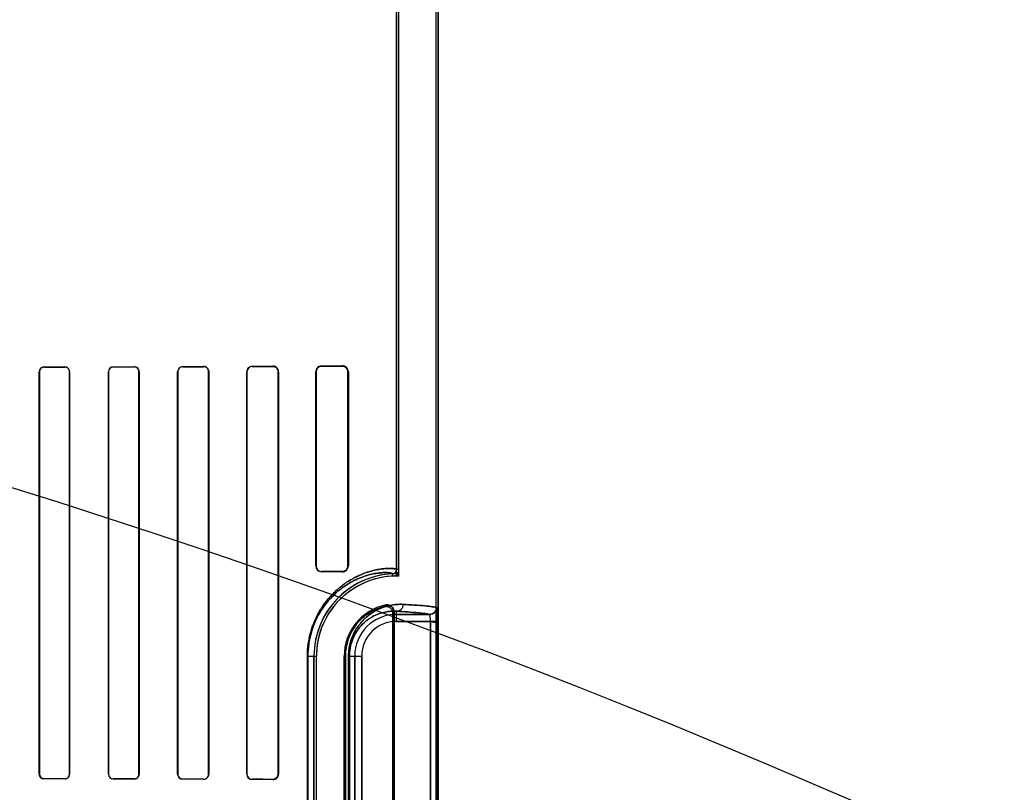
# Model space of a CAD drawing. Header units: millimetres. Extents: x 0 to 297, y 0 to 210.
# Tile 366 of 446: x 243.008 to 243.647, y 159.308 to 159.809. Entities that reach past the tile are written whole.
import ezdxf

# ---------------------------------------------------------------- set-up
doc = ezdxf.new("R2010")
doc.units = ezdxf.units.MM
doc.header["$LTSCALE"] = 16.335
doc.layers.get('0').update_dxf_attribs({"linetype": 'CONTINUOUS'})
for name, color, linetype in [('AXES_REF', 7, 'CONTINUOUS'), ('INTFCLR_1', 7, 'CONTINUOUS'), ('INTFCLR_72935', 7, 'CONTINUOUS')]:
    doc.layers.add(name, color=color, linetype=linetype)

msp = doc.modelspace()

# ---------------------------------------------------------------- linework, layer by layer
at = {"color": 7, "linetype": 'Continuous'}
for radius in [8.72625, 8.7255, 8.66962]:
    msp.add_circle((241.41503, 154.41059), radius, dxfattribs=at)
msp.add_arc((241.41503, 154.41059), 8.64, 278.277129, 261.722871, dxfattribs=at)
at = {"layer": 'AXES_REF', "color": 9, "linetype": 'Continuous'}
msp.add_circle((241.41503, 154.41059), 5.33572, dxfattribs=at)
msp.add_arc((241.41503, 154.41059), 7.96006, 94.411812, 85.588188, dxfattribs=at)
at = {"layer": 'INTFCLR_1', "color": 6, "linetype": 'Continuous'}
for p, q in [((243.25268, 159.96409), (243.25268, 159.45274)), ((243.25427, 159.45274), (243.25427, 159.96408)), ((243.2781, 159.96359), (243.2781, 157.56058)), ((243.27968, 159.96358), (243.27968, 157.56058)), ((243.02095, 159.58108), (243.02095, 159.32008)), ((243.02106, 159.58108), (243.02106, 159.32008)), ((243.04055, 159.32008), (243.04055, 159.58108)), ((243.04067, 159.32008), (243.04067, 159.58108)), ((243.06584, 159.58108), (243.06584, 159.32008)), ((243.06596, 159.58108), (243.06596, 159.32008)), ((243.08566, 159.32008), (243.08566, 159.58108)), ((243.08578, 159.32008), (243.08578, 159.58108)), ((243.11071, 159.58108), (243.11071, 159.32008)), ((243.11084, 159.58108), (243.11084, 159.32008)), ((243.1308, 159.32008), (243.1308, 159.58108)), ((243.13093, 159.32008), (243.13093, 159.58108)), ((243.15553, 159.58108), (243.15553, 159.32008)), ((243.15568, 159.58108), (243.15568, 159.32008)), ((243.17598, 159.32008), (243.17598, 159.58108)), ((243.17614, 159.32008), (243.17614, 159.58108)), ((243.20029, 159.58108), (243.20029, 159.45508)), ((243.20047, 159.58108), (243.20047, 159.45508)), ((243.22122, 159.45508), (243.22122, 159.58108)), ((243.22145, 159.45508), (243.22145, 159.58108)), ((243.25031, 159.15273), (243.25031, 159.42442)), ((243.2511, 159.42541), (243.2511, 159.15174)), ((243.19915, 159.39658), (243.19915, 159.18058)), ((243.20074, 159.18058), (243.20074, 159.39658)), ((243.21874, 159.18058), (243.21874, 159.39658)), ((243.21952, 159.39658), (243.21952, 159.18058))]:
    msp.add_line(p, q, dxfattribs=at)
at = {"layer": 'INTFCLR_1', "color": 9, "linetype": 'Continuous'}
for p, q in [((243.02095, 159.58108), (243.02106, 159.58108)), ((243.02404, 159.58406), (243.02404, 159.58417)), ((243.03754, 159.5842), (243.03754, 159.58409)), ((243.04055, 159.58108), (243.04067, 159.58108)), ((243.06584, 159.58108), (243.06596, 159.58108)), ((243.06904, 159.58416), (243.06904, 159.58428)), ((243.08254, 159.58431), (243.08254, 159.58419)), ((243.08566, 159.58108), (243.08578, 159.58108)), ((243.11071, 159.58108), (243.11084, 159.58108)), ((243.11404, 159.58428), (243.11404, 159.58441)), ((243.12754, 159.58446), (243.12754, 159.58433)), ((243.1308, 159.58108), (243.13093, 159.58108)), ((243.15553, 159.58108), (243.15568, 159.58108)), ((243.15904, 159.58444), (243.15904, 159.58459)), ((243.17254, 159.58466), (243.17254, 159.5845)), ((243.17598, 159.58108), (243.17614, 159.58108)), ((243.20029, 159.58108), (243.20047, 159.58108)), ((243.20404, 159.58466), (243.20404, 159.58485)), ((243.21754, 159.58495), (243.21754, 159.58474)), ((243.22122, 159.58108), (243.22145, 159.58108)), ((243.20047, 159.45508), (243.20029, 159.45508)), ((243.22145, 159.45508), (243.22122, 159.45508)), ((243.25427, 159.45274), (243.25268, 159.45274)), ((243.20404, 159.4513), (243.20404, 159.4515)), ((243.21754, 159.45142), (243.21754, 159.4512)), ((243.25011, 159.45005), (243.25019, 159.44846)), ((243.25268, 159.41915), (243.25268, 159.42567)), ((243.27418, 159.42365), (243.25268, 159.42365)), ((243.25268, 159.41915), (243.27916, 159.41915)), ((243.27467, 159.158), (243.27467, 159.41915)), ((243.27916, 159.41915), (243.27916, 159.158)), ((243.1949, 159.18058), (243.1949, 159.39658)), ((243.1949, 159.39658), (243.20074, 159.39658)), ((243.19523, 159.39658), (243.19523, 159.18058)), ((243.21874, 159.39658), (243.21952, 159.39658)), ((243.2216, 159.18058), (243.2216, 159.39658)), ((243.2216, 159.39658), (243.2301, 159.39658)), ((243.22212, 159.39658), (243.22212, 159.18058)), ((243.2256, 159.39658), (243.2256, 159.18058)), ((243.2301, 159.18058), (243.2301, 159.39658)), ((243.02106, 159.32008), (243.02095, 159.32008)), ((243.04067, 159.32008), (243.04055, 159.32008)), ((243.06596, 159.32008), (243.06584, 159.32008)), ((243.08578, 159.32008), (243.08566, 159.32008)), ((243.11084, 159.32008), (243.11071, 159.32008)), ((243.13093, 159.32008), (243.1308, 159.32008)), ((243.15568, 159.32008), (243.15553, 159.32008)), ((243.17614, 159.32008), (243.17598, 159.32008)), ((243.02404, 159.31698), (243.02404, 159.31709)), ((243.03754, 159.31706), (243.03754, 159.31695)), ((243.06904, 159.31688), (243.06904, 159.31699)), ((243.08254, 159.31696), (243.08254, 159.31684)), ((243.11404, 159.31674), (243.11404, 159.31687)), ((243.12754, 159.31682), (243.12754, 159.31669)), ((243.15904, 159.31656), (243.15904, 159.31671)), ((243.17254, 159.31665), (243.17254, 159.31649))]:
    msp.add_line(p, q, dxfattribs=at)
at = {"layer": 'INTFCLR_1', "color": 7, "linetype": 'Continuous'}
for points in [[(243.17363, 159.58433), (243.17352, 159.58436), (243.1734, 159.58439), (243.17329, 159.58442), (243.17317, 159.58444), (243.17304, 159.58446), (243.17292, 159.58448), (243.17279, 159.58449), (243.17267, 159.5845), (243.17254, 159.5845)], [(243.21864, 159.58457), (243.21853, 159.58461), (243.21842, 159.58463), (243.2183, 159.58466), (243.21818, 159.58468), (243.21806, 159.5847), (243.21794, 159.58472), (243.21781, 159.58473), (243.21767, 159.58473), (243.21754, 159.58474)], [(243.21754, 159.45142), (243.21767, 159.45142), (243.21781, 159.45142), (243.21794, 159.45143), (243.21806, 159.45145), (243.21818, 159.45147), (243.2183, 159.45149), (243.21842, 159.45152), (243.21853, 159.45155), (243.21864, 159.45158)], [(243.17254, 159.31665), (243.17266, 159.31665), (243.17278, 159.31666), (243.17291, 159.31667), (243.17303, 159.31669), (243.17316, 159.31671), (243.17328, 159.31673), (243.1734, 159.31676), (243.17352, 159.31679), (243.17364, 159.31683)]]:
    msp.add_lwpolyline(points, dxfattribs=at)
at = {"layer": 'INTFCLR_1', "color": 6, "linetype": 'Continuous'}
for centre, radius, start, end in [((243.02404, 159.58107), 0.00309, 90.13337, 179.98482), ((243.03754, 159.58107), 0.00312, 0.01468, 90.11546), ((243.03754, 159.58107), 0.00301, 0.01593, 90.10442), ((243.06904, 159.58107), 0.0032, 90.16149, 179.99003), ((243.06904, 159.58107), 0.00308, 90.15151, 179.9877), ((243.08254, 159.58108), 0.00324, 0.00722, 90.16042), ((243.08254, 159.58107), 0.00312, 0.01089, 90.14187), ((243.11405, 159.58108), 0.00334, 90.19307, 179.99927), ((243.11405, 159.58108), 0.00321, 90.17766, 179.99926), ((243.12755, 159.58108), 0.00339, 0.0015, 90.21698), ((243.12755, 159.58107), 0.00325, 0.01516, 90.18151), ((243.15905, 159.58108), 0.00352, 90.26492, 179.99808), ((243.15905, 159.58108), 0.00337, 90.22997, 179.99885), ((243.17255, 159.58108), 0.00358, 0.00266, 90.29952), ((243.20406, 159.58108), 0.00377, 90.39867, 179.99481), ((243.20406, 159.58108), 0.00358, 90.31628, 179.99746), ((243.21757, 159.58107), 0.00388, 0.01038, 90.49656), ((243.20406, 159.45508), 0.00377, 180.00521, 269.60134), ((243.20406, 159.45508), 0.00358, 180.00306, 269.68322), ((243.21757, 159.45508), 0.00388, 269.50349, 359.98963), ((243.24998, 159.45274), 0.0027, 272.75557, 360), ((243.24998, 159.45274), 0.00429, 272.75479, 0.00001), ((243.25268, 159.39658), 0.05353, 92.75212, 180), ((243.25268, 159.39658), 0.05195, 92.75212, 180), ((243.25268, 159.39658), 0.03395, 101.88892, 180), ((243.25268, 159.39658), 0.03316, 103.83524, 180), ((243.02404, 159.32008), 0.00309, 180.01562, 269.86605), ((243.02404, 159.32008), 0.00299, 180.01682, 269.87327), ((243.03754, 159.32008), 0.00312, 269.88372, 359.9858), ((243.03754, 159.32008), 0.00301, 269.89516, 359.98428), ((243.06904, 159.32008), 0.0032, 180.01042, 269.83765), ((243.06904, 159.32008), 0.00308, 180.01261, 269.84788), ((243.08254, 159.32008), 0.00324, 269.83911, 359.99275), ((243.08254, 159.32008), 0.00312, 269.85716, 359.9897), ((243.11405, 159.32008), 0.00334, 180.01442, 269.79113), ((243.11405, 159.32008), 0.00321, 180.00479, 269.81874), ((243.12755, 159.32008), 0.00339, 269.78077, 359.9964), ((243.12755, 159.32008), 0.00325, 269.8202, 359.98308), ((243.15905, 159.32008), 0.00352, 180.00202, 269.73498), ((243.15905, 159.32008), 0.00337, 180.00149, 269.76969), ((243.17255, 159.32008), 0.00358, 269.70032, 359.99748)]:
    msp.add_arc(centre, radius, start, end, dxfattribs=at)
at = {"layer": 'INTFCLR_1', "color": 7, "linetype": 'Continuous'}
for centre, radius, start, end in [((243.21756, 159.58108), 0.00366, 0.00365, 72.87516), ((243.21756, 159.45508), 0.00366, 287.14445, 359.99814), ((243.27417, 159.42815), 0.0045, 270.13322, 359.98228)]:
    msp.add_arc(centre, radius, start, end, dxfattribs=at)
at = {"layer": 'INTFCLR_1', "color": 9, "linetype": 'Continuous'}
for centre, radius, start, end in [((243.30911, 159.37073), 0.08667, 137.04018, 137.95595), ((243.25268, 159.39658), 0.02708, 90, 180), ((243.30883, 159.37856), 0.07435, 140.94115, 141.91434), ((243.25268, 159.39658), 0.02258, 90, 180)]:
    msp.add_arc(centre, radius, start, end, dxfattribs=at)
at = {"layer": 'INTFCLR_1', "color": 6, "linetype": 'Continuous'}
for centre, major_axis, start_param, end_param in [((242.78329, 159.58558), (0.4694, 0), -1.032246, -0.998394), ((242.78329, 159.58558), (0.4964, 0), -1.064439, -1.033062), ((242.78329, 159.58558), (0.4694, 0), -0.9163, -0.879521), ((242.78329, 159.58558), (0.4964, 0), -0.9574, -0.923735), ((242.78329, 159.58558), (0.4694, 0), -0.788898, -0.747504), ((242.78329, 159.58558), (0.4964, 0), -0.841558, -0.804464), ((242.78329, 159.58558), (0.4694, 0), -0.642675, -0.593022), ((242.78329, 159.58558), (0.4964, 0), -0.712156, -0.66947), ((242.78329, 159.58558), (0.4694, 0), -0.4593, -0.389436), ((242.78329, 159.58558), (0.4964, 0), -0.559335, -0.505765), ((242.78329, 159.45058), (0.4964, 0), 0.505765, 0.559335), ((242.78329, 159.45058), (0.4694, 0), 0.389436, 0.4593), ((242.78329, 159.31558), (0.4964, 0), 1.033062, 1.064439), ((242.78329, 159.31558), (0.4694, 0), 0.998394, 1.032246), ((242.78329, 159.31558), (0.4964, 0), 0.923735, 0.9574), ((242.78329, 159.31558), (0.4694, 0), 0.879521, 0.9163), ((242.78329, 159.31558), (0.4964, 0), 0.804464, 0.841558), ((242.78329, 159.31558), (0.4694, 0), 0.747504, 0.788898), ((242.78329, 159.31558), (0.4964, 0), 0.66947, 0.712156), ((242.78329, 159.31558), (0.4694, 0), 0.593022, 0.642675)]:
    msp.add_ellipse(centre, major_axis=major_axis, ratio=0.003491, start_param=start_param, end_param=end_param, dxfattribs=at)
for points, knots in [([(243.02404, 159.58406), (243.02343, 159.58406), (243.02187, 159.58359), (243.02106, 159.58198), (243.02106, 159.58108)], [0, 0, 0, 0, 0.401642, 1, 1, 1, 1]), ([(243.25031, 159.42442), (243.25031, 159.42491), (243.25014, 159.4259), (243.24943, 159.42722), (243.24834, 159.42824), (243.24675, 159.42894), (243.24546, 159.42895), (243.24475, 159.42877)], [0, 0, 0, 0, 0.18314, 0.365195, 0.546522, 0.727887, 1, 1, 1, 1]), ([(243.24569, 159.42979), (243.24616, 159.42989), (243.24715, 159.42994), (243.24856, 159.42954), (243.24978, 159.4287), (243.2508, 159.42734), (243.2511, 159.42612), (243.2511, 159.42541)], [0, 0, 0, 0, 0.182709, 0.365438, 0.547925, 0.729825, 1, 1, 1, 1])]:
    msp.add_open_spline(points, degree=3, knots=knots, dxfattribs=at)
at = {"layer": 'INTFCLR_1', "color": 7, "linetype": 'Continuous'}
for points, knots in [([(243.17598, 159.58108), (243.17598, 159.58167), (243.17567, 159.58282), (243.1744, 159.58415), (243.17319, 159.58449), (243.17254, 159.5845)], [0, 0, 0, 0, 0.33515, 0.63236, 1, 1, 1, 1]), ([(243.22122, 159.58108), (243.22122, 159.58158), (243.22099, 159.58264), (243.21984, 159.58422), (243.21838, 159.58473), (243.21754, 159.58474)], [0, 0, 0, 0, 0.264771, 0.552584, 1, 1, 1, 1]), ([(243.21754, 159.45142), (243.21811, 159.45142), (243.21917, 159.45166), (243.2207, 159.45285), (243.22122, 159.45423), (243.22122, 159.45508)], [0, 0, 0, 0, 0.300266, 0.552849, 1, 1, 1, 1]), ([(243.27862, 159.42821), (243.27862, 159.42735), (243.27818, 159.42583), (243.2765, 159.42413), (243.27498, 159.42368), (243.27413, 159.42368)], [0, 0, 0, 0, 0.3693, 0.633266, 1, 1, 1, 1]), ([(243.27862, 159.42821), (243.2787, 159.42831), (243.27888, 159.42753), (243.27896, 159.42659), (243.27909, 159.42452), (243.27913, 159.42253), (243.27916, 159.42087), (243.27916, 159.41973), (243.27916, 159.41915)], [0, 0, 0, 0, 0.04402, 0.133966, 0.456681, 0.625592, 0.809456, 1, 1, 1, 1]), ([(243.27916, 159.41915), (243.27916, 159.41999), (243.27915, 159.42159), (243.2791, 159.42383), (243.27904, 159.42601), (243.27886, 159.4274), (243.27867, 159.42815)], [0, 0, 0, 0, 0.276496, 0.531662, 0.745675, 1, 1, 1, 1]), ([(243.27467, 159.41915), (243.27467, 159.41944), (243.27466, 159.42025), (243.2746, 159.4217), (243.27453, 159.42255), (243.27432, 159.42379), (243.27413, 159.42368)], [0, 0, 0, 0, 0.188311, 0.537131, 0.857573, 1, 1, 1, 1]), ([(243.27467, 159.41915), (243.27467, 159.41967), (243.27468, 159.42069), (243.27447, 159.42199), (243.27473, 159.42358), (243.27418, 159.42365)], [0, 0, 0, 0, 0.339696, 0.638357, 1, 1, 1, 1]), ([(243.17254, 159.31665), (243.17299, 159.31666), (243.174, 159.31684), (243.17549, 159.31794), (243.17598, 159.31931), (243.17598, 159.32008)], [0, 0, 0, 0, 0.253554, 0.567263, 1, 1, 1, 1]), ([(243.17364, 159.31683), (243.17421, 159.31702), (243.17544, 159.31783), (243.17598, 159.31928), (243.17598, 159.32008)], [0, 0, 0, 0, 0.432621, 1, 1, 1, 1])]:
    msp.add_open_spline(points, degree=3, knots=knots, dxfattribs=at)
at = {"layer": 'INTFCLR_1', "color": 9, "linetype": 'Continuous'}
for points, knots in [([(243.25268, 159.45274), (243.25268, 159.45287), (243.25224, 159.45312), (243.25091, 159.45338), (243.24868, 159.45353), (243.24584, 159.45344), (243.24284, 159.45314), (243.23929, 159.45254), (243.236, 159.45172), (243.23311, 159.4508), (243.22982, 159.44959), (243.22538, 159.44756), (243.22087, 159.44488), (243.21763, 159.44253), (243.21566, 159.44095), (243.21359, 159.43917), (243.21096, 159.43665), (243.20786, 159.43316), (243.20536, 159.42983), (243.20341, 159.42683), (243.20142, 159.42339), (243.19961, 159.41962), (243.19804, 159.4155), (243.19698, 159.41209), (243.19609, 159.40844), (243.19518, 159.40327), (243.1949, 159.39927), (243.1949, 159.39658)], [0, 0, 0, 0, 0.004125, 0.013257, 0.048272, 0.075091, 0.1081, 0.147576, 0.194005, 0.220038, 0.247951, 0.309838, 0.381105, 0.421012, 0.442227, 0.464384, 0.51143, 0.562494, 0.618553, 0.648921, 0.6809, 0.749658, 0.787065, 0.826568, 0.867809, 0.910973, 1, 1, 1, 1]), ([(243.25011, 159.45005), (243.25011, 159.45017), (243.2497, 159.45042), (243.24843, 159.45069), (243.24632, 159.45084), (243.24362, 159.45077), (243.24077, 159.45051), (243.23741, 159.44995), (243.23429, 159.44917), (243.23154, 159.4483), (243.22842, 159.44715), (243.2242, 159.44523), (243.21992, 159.44267), (243.21684, 159.44044), (243.21497, 159.43894), (243.213, 159.43724), (243.2105, 159.43483), (243.20755, 159.43151), (243.20518, 159.42833), (243.20332, 159.42546), (243.20143, 159.42219), (243.19971, 159.41858), (243.19822, 159.41465), (243.19721, 159.41139), (243.19636, 159.40791), (243.1955, 159.40297), (243.19523, 159.39915), (243.19523, 159.39658)], [0, 0, 0, 0, 0.004219, 0.013352, 0.048285, 0.075025, 0.107894, 0.147154, 0.193426, 0.21941, 0.247218, 0.308965, 0.380104, 0.419983, 0.441193, 0.463344, 0.510368, 0.561464, 0.61756, 0.647987, 0.680015, 0.748912, 0.786412, 0.826012, 0.867382, 0.910679, 1, 1, 1, 1]), ([(243.25698, 159.43017), (243.25561, 159.43025), (243.25276, 159.43023), (243.24831, 159.42962), (243.24355, 159.42827), (243.23946, 159.4264), (243.23612, 159.42432), (243.23397, 159.42268), (243.23225, 159.42116), (243.23047, 159.4194), (243.22826, 159.41681), (243.22628, 159.41381), (243.22481, 159.411), (243.22377, 159.40858), (243.22287, 159.40589), (243.22216, 159.40297), (243.2217, 159.39984), (243.2216, 159.39768), (243.2216, 159.39658)], [0, 0, 0, 0, 0.075054, 0.156481, 0.24598, 0.346456, 0.402329, 0.462581, 0.494703, 0.528376, 0.600472, 0.681052, 0.725905, 0.774254, 0.826015, 0.881343, 0.9393, 1, 1, 1, 1]), ([(243.25698, 159.43017), (243.25697, 159.42961), (243.25676, 159.42844), (243.25581, 159.42692), (243.25435, 159.42591), (243.25322, 159.42568), (243.25268, 159.42567)], [0, 0, 0, 0, 0.245161, 0.507575, 0.765212, 1, 1, 1, 1]), ([(243.27867, 159.42815), (243.27776, 159.4284), (243.27531, 159.42877), (243.26809, 159.42954), (243.26177, 159.42991), (243.25698, 159.43017)], [0, 0, 0, 0, 0.129914, 0.340162, 1, 1, 1, 1]), ([(243.25268, 159.42567), (243.25151, 159.42575), (243.24906, 159.42575), (243.24523, 159.42525), (243.24112, 159.42411), (243.2376, 159.4225), (243.2347, 159.4207), (243.23284, 159.41929), (243.23136, 159.41797), (243.22981, 159.41644), (243.2279, 159.4142), (243.22618, 159.41158), (243.22491, 159.40914), (243.22401, 159.40703), (243.22323, 159.4047), (243.22261, 159.40215), (243.22221, 159.39942), (243.22212, 159.39754), (243.22212, 159.39658)], [0, 0, 0, 0, 0.074446, 0.155312, 0.244328, 0.344404, 0.400195, 0.460349, 0.492488, 0.526199, 0.598427, 0.679297, 0.724275, 0.772854, 0.824939, 0.880575, 0.938899, 1, 1, 1, 1]), ([(243.25268, 159.42567), (243.25743, 159.42541), (243.26369, 159.42504), (243.27085, 159.42427), (243.27328, 159.4239), (243.27418, 159.42365)], [0, 0, 0, 0, 0.659805, 0.870061, 1, 1, 1, 1])]:
    msp.add_open_spline(points, degree=3, knots=knots, dxfattribs=at)
at = {"layer": 'INTFCLR_72935', "color": 6, "linetype": 'Continuous'}
for p, q in [((243.25268, 159.45011), (243.25268, 159.96409)), ((243.25427, 159.4485), (243.25427, 159.96406)), ((243.2781, 159.96361), (243.2781, 157.56058)), ((243.27968, 157.56058), (243.27968, 159.96358)), ((243.02095, 159.32008), (243.02095, 159.58108)), ((243.02106, 159.32008), (243.02106, 159.58108)), ((243.04055, 159.58108), (243.04055, 159.32008)), ((243.04067, 159.58108), (243.04067, 159.32008)), ((243.06584, 159.32008), (243.06584, 159.58108)), ((243.06596, 159.32008), (243.06596, 159.58108)), ((243.08566, 159.58108), (243.08566, 159.32008)), ((243.08578, 159.58108), (243.08578, 159.32008)), ((243.11071, 159.32008), (243.11071, 159.58108)), ((243.11084, 159.32008), (243.11084, 159.58108)), ((243.1308, 159.58108), (243.1308, 159.32008)), ((243.13093, 159.58108), (243.13093, 159.32008)), ((243.15553, 159.32008), (243.15553, 159.58108)), ((243.15568, 159.32008), (243.15568, 159.58108)), ((243.17598, 159.58108), (243.17598, 159.32008)), ((243.17614, 159.58108), (243.17614, 159.32008)), ((243.20029, 159.45508), (243.20029, 159.58108)), ((243.20047, 159.45508), (243.20047, 159.58108)), ((243.22122, 159.58108), (243.22122, 159.45508)), ((243.22145, 159.58108), (243.22145, 159.45508)), ((243.25268, 159.45011), (243.25375, 159.44903)), ((243.25031, 159.42442), (243.25031, 159.15273)), ((243.2511, 159.15174), (243.2511, 159.42541)), ((243.19915, 159.18058), (243.19915, 159.39658)), ((243.20074, 159.18058), (243.20074, 159.39658)), ((243.21874, 159.39658), (243.21874, 159.18058)), ((243.21952, 159.18058), (243.21952, 159.39658))]:
    msp.add_line(p, q, dxfattribs=at)
at = {"layer": 'INTFCLR_72935', "color": 9, "linetype": 'Continuous'}
for p, q in [((243.02106, 159.58108), (243.02095, 159.58108)), ((243.02404, 159.58417), (243.02404, 159.58406)), ((243.03754, 159.58409), (243.03754, 159.5842)), ((243.04067, 159.58108), (243.04055, 159.58108)), ((243.06596, 159.58108), (243.06584, 159.58108)), ((243.06904, 159.58428), (243.06904, 159.58416)), ((243.08254, 159.58419), (243.08254, 159.58431)), ((243.08578, 159.58108), (243.08566, 159.58108)), ((243.11084, 159.58108), (243.11071, 159.58108)), ((243.11404, 159.58441), (243.11404, 159.58428)), ((243.12754, 159.58433), (243.12754, 159.58446)), ((243.13093, 159.58108), (243.1308, 159.58108)), ((243.15568, 159.58108), (243.15553, 159.58108)), ((243.15904, 159.58459), (243.15904, 159.58444)), ((243.17254, 159.5845), (243.17254, 159.58466)), ((243.17614, 159.58108), (243.17598, 159.58108)), ((243.20047, 159.58108), (243.20029, 159.58108)), ((243.20404, 159.58485), (243.20404, 159.58466)), ((243.21754, 159.58474), (243.21754, 159.58495)), ((243.22145, 159.58108), (243.22122, 159.58108)), ((243.20029, 159.45508), (243.20047, 159.45508)), ((243.22122, 159.45508), (243.22145, 159.45508)), ((243.20404, 159.4515), (243.20404, 159.4513)), ((243.21754, 159.4512), (243.21754, 159.45142)), ((243.25268, 159.41915), (243.25268, 159.42567)), ((243.25268, 159.42365), (243.27418, 159.42365)), ((243.27467, 159.41915), (243.25268, 159.41915)), ((243.27467, 159.41915), (243.27467, 159.158)), ((243.27916, 159.41915), (243.27916, 159.158)), ((243.1949, 159.18058), (243.1949, 159.39658)), ((243.1949, 159.39658), (243.20074, 159.39658)), ((243.19523, 159.18058), (243.19523, 159.39658)), ((243.21952, 159.39658), (243.21874, 159.39658)), ((243.2216, 159.18058), (243.2216, 159.39658)), ((243.2216, 159.39658), (243.2301, 159.39658)), ((243.22212, 159.18058), (243.22212, 159.39658)), ((243.2256, 159.18058), (243.2256, 159.39658)), ((243.2301, 159.39658), (243.2301, 159.18058)), ((243.02095, 159.32008), (243.02106, 159.32008)), ((243.04055, 159.32008), (243.04067, 159.32008)), ((243.06584, 159.32008), (243.06596, 159.32008)), ((243.08566, 159.32008), (243.08578, 159.32008)), ((243.11071, 159.32008), (243.11084, 159.32008)), ((243.1308, 159.32008), (243.13093, 159.32008)), ((243.15553, 159.32008), (243.15568, 159.32008)), ((243.17598, 159.32008), (243.17614, 159.32008)), ((243.02404, 159.31709), (243.02404, 159.31698)), ((243.03754, 159.31695), (243.03754, 159.31706)), ((243.06904, 159.31699), (243.06904, 159.31688)), ((243.08254, 159.31684), (243.08254, 159.31696)), ((243.11404, 159.31687), (243.11404, 159.31674)), ((243.12754, 159.31669), (243.12754, 159.31682)), ((243.15904, 159.31671), (243.15904, 159.31656)), ((243.17254, 159.31649), (243.17254, 159.31665))]:
    msp.add_line(p, q, dxfattribs=at)
at = {"layer": 'INTFCLR_72935', "color": 7, "linetype": 'Continuous'}
for p, q in [((243.27916, 159.41915), (243.27467, 159.41915)), ((243.27467, 159.41915), (243.27916, 159.41828))]:
    msp.add_line(p, q, dxfattribs=at)
for points in [[(243.12866, 159.58428), (243.12854, 159.58431), (243.12842, 159.58435), (243.1283, 159.58438), (243.12818, 159.5844), (243.12806, 159.58442), (243.12793, 159.58444), (243.1278, 159.58445), (243.12767, 159.58446), (243.12754, 159.58446)], [(243.17254, 159.5845), (243.17266, 159.5845), (243.17278, 159.58449), (243.17291, 159.58448), (243.17303, 159.58447), (243.17316, 159.58445), (243.17328, 159.58442), (243.1734, 159.58439), (243.17352, 159.58436), (243.17364, 159.58432)], [(243.21754, 159.58474), (243.21767, 159.58473), (243.21781, 159.58473), (243.21794, 159.58472), (243.21806, 159.5847), (243.21818, 159.58468), (243.2183, 159.58466), (243.21842, 159.58463), (243.21853, 159.58461), (243.21864, 159.58457)], [(243.21864, 159.45158), (243.21853, 159.45155), (243.21842, 159.45152), (243.2183, 159.45149), (243.21818, 159.45147), (243.21806, 159.45145), (243.21794, 159.45143), (243.21781, 159.45142), (243.21767, 159.45142), (243.21754, 159.45142)], [(243.17363, 159.31683), (243.17352, 159.31679), (243.1734, 159.31676), (243.17329, 159.31673), (243.17317, 159.31671), (243.17304, 159.31669), (243.17292, 159.31667), (243.17279, 159.31666), (243.17267, 159.31665), (243.17254, 159.31665)]]:
    msp.add_lwpolyline(points, dxfattribs=at)
at = {"layer": 'INTFCLR_72935', "color": 6, "linetype": 'Continuous'}
for centre, radius, start, end in [((243.02404, 159.58108), 0.00309, 90.12081, 179.99729), ((243.02404, 159.58108), 0.00298, 90.11286, 179.99684), ((243.03754, 159.58108), 0.00312, 0.00354, 90.12695), ((243.03754, 159.58107), 0.00301, 0.01571, 90.10485), ((243.06904, 159.58108), 0.0032, 90.15473, 179.99674), ((243.06904, 159.58108), 0.00308, 90.14244, 179.99668), ((243.08254, 159.58108), 0.00324, 0.00403, 90.16384), ((243.08254, 159.58108), 0.00312, 0.00366, 90.14943), ((243.11405, 159.58108), 0.00334, 90.20198, 179.9946), ((243.11405, 159.58108), 0.00321, 90.17988, 179.99653), ((243.12755, 159.58108), 0.00325, 0.00536, 90.1889), ((243.15905, 159.58107), 0.00352, 90.27184, 179.99167), ((243.15905, 159.58108), 0.00337, 90.23032, 179.99849), ((243.17255, 159.58108), 0.00358, 0.00252, 90.29967), ((243.20406, 159.58108), 0.00377, 90.39867, 179.99481), ((243.20406, 159.58108), 0.00358, 90.31742, 179.99649), ((243.21757, 159.58107), 0.00388, 0.0104, 90.49654), ((243.20406, 159.45508), 0.00377, 180.00521, 269.60134), ((243.20406, 159.45508), 0.00358, 180.00255, 269.68371), ((243.21757, 159.45508), 0.00388, 269.50344, 359.9896), ((243.25268, 159.39658), 0.05353, 90, 180), ((243.25268, 159.39658), 0.05195, 88.24935, 180), ((243.25268, 159.39658), 0.03395, 101.88892, 180), ((243.25268, 159.39658), 0.03316, 103.83524, 180), ((243.27417, 159.42815), 0.0045, 270.13324, 359.98226), ((243.02404, 159.32008), 0.00309, 180.00352, 269.87835), ((243.03754, 159.32008), 0.00312, 269.87279, 359.99665), ((243.03754, 159.32008), 0.00301, 269.8825, 359.99683), ((243.06904, 159.32008), 0.0032, 180.00349, 269.84505), ((243.06904, 159.32008), 0.00308, 180.00314, 269.85775), ((243.08254, 159.32008), 0.00324, 269.83593, 359.99624), ((243.08254, 159.32008), 0.00312, 269.85077, 359.99619), ((243.11405, 159.32008), 0.00334, 180.00331, 269.80082), ((243.11405, 159.32008), 0.00321, 180.00321, 269.82034), ((243.12755, 159.32008), 0.00339, 269.78302, 359.9985), ((243.12755, 159.32008), 0.00325, 269.80868, 359.99615), ((243.15905, 159.32008), 0.00352, 180.00404, 269.7333), ((243.15905, 159.32008), 0.00337, 180.00115, 269.77004), ((243.17255, 159.32008), 0.00358, 269.70081, 359.997)]:
    msp.add_arc(centre, radius, start, end, dxfattribs=at)
at = {"layer": 'INTFCLR_72935', "color": 7, "linetype": 'Continuous'}
for centre, start, end in [((243.21756, 159.58108), 0.00186, 72.85555), ((243.21756, 159.45508), 287.12484, 359.99635)]:
    msp.add_arc(centre, 0.00366, start, end, dxfattribs=at)
at = {"layer": 'INTFCLR_72935', "color": 9, "linetype": 'Continuous'}
for centre, radius, start, end in [((243.30911, 159.37073), 0.08667, 137.04018, 137.95595), ((243.25268, 159.39658), 0.02708, 90, 180), ((243.30883, 159.37856), 0.07435, 140.94115, 141.91434), ((243.25268, 159.39658), 0.02258, 90, 180)]:
    msp.add_arc(centre, radius, start, end, dxfattribs=at)
at = {"layer": 'INTFCLR_72935', "color": 6, "linetype": 'Continuous'}
for centre, major_axis, start_param, end_param in [((242.78329, 159.58558), (0.4694, 0), -1.032246, -0.998394), ((242.78329, 159.58558), (0.4964, 0), -1.064439, -1.033062), ((242.78329, 159.58558), (0.4694, 0), -0.9163, -0.879521), ((242.78329, 159.58558), (0.4964, 0), -0.9574, -0.923735), ((242.78329, 159.58558), (0.4694, 0), -0.788898, -0.747504), ((242.78329, 159.58558), (0.4964, 0), -0.841558, -0.804464), ((242.78329, 159.58558), (0.4694, 0), -0.642675, -0.593022), ((242.78329, 159.58558), (0.4964, 0), -0.712156, -0.66947), ((242.78329, 159.58558), (0.4694, 0), -0.4593, -0.389436), ((242.78329, 159.58558), (0.4964, 0), -0.559335, -0.505765), ((242.78329, 159.45058), (0.4964, 0), 0.505765, 0.559335), ((242.78329, 159.45058), (0.4694, 0), 0.389436, 0.4593), ((242.78329, 159.31558), (0.4964, 0), 1.033062, 1.064439), ((242.78329, 159.31558), (0.4694, 0), 0.998394, 1.032246), ((242.78329, 159.31558), (0.4964, 0), 0.923735, 0.9574), ((242.78329, 159.31558), (0.4694, 0), 0.879521, 0.9163), ((242.78329, 159.31558), (0.4964, 0), 0.804464, 0.841558), ((242.78329, 159.31558), (0.4694, 0), 0.747504, 0.788898), ((242.78329, 159.31558), (0.4964, 0), 0.66947, 0.712156), ((242.78329, 159.31558), (0.4694, 0), 0.593022, 0.642675)]:
    msp.add_ellipse(centre, major_axis=major_axis, ratio=0.003491, start_param=start_param, end_param=end_param, dxfattribs=at)
at = {"layer": 'INTFCLR_72935', "color": 7, "linetype": 'Continuous'}
for points, knots in [([(243.12754, 159.58446), (243.12801, 159.58446), (243.12912, 159.58423), (243.13053, 159.58305), (243.13094, 159.58174), (243.13093, 159.58108)], [0, 0, 0, 0, 0.271643, 0.622451, 1, 1, 1, 1]), ([(243.13093, 159.58108), (243.13093, 159.58168), (243.13056, 159.58308), (243.12938, 159.58402), (243.12866, 159.58428)], [0, 0, 0, 0, 0.442089, 1, 1, 1, 1]), ([(243.17254, 159.5845), (243.17318, 159.58449), (243.17439, 159.58416), (243.17566, 159.58283), (243.17598, 159.58167), (243.17598, 159.58108)], [0, 0, 0, 0, 0.362579, 0.663883, 1, 1, 1, 1]), ([(243.21754, 159.58474), (243.21811, 159.58473), (243.21917, 159.58449), (243.2207, 159.5833), (243.22122, 159.58192), (243.22122, 159.58108)], [0, 0, 0, 0, 0.300266, 0.552849, 1, 1, 1, 1]), ([(243.22122, 159.45508), (243.22122, 159.45457), (243.22099, 159.45351), (243.21984, 159.45194), (243.21838, 159.45142), (243.21754, 159.45142)], [0, 0, 0, 0, 0.264771, 0.552584, 1, 1, 1, 1]), ([(243.27867, 159.42815), (243.27882, 159.42766), (243.279, 159.42661), (243.27907, 159.42482), (243.27915, 159.42232), (243.27916, 159.42038), (243.27916, 159.41915)], [0, 0, 0, 0, 0.168707, 0.355606, 0.592589, 1, 1, 1, 1]), ([(243.27916, 159.41828), (243.27917, 159.41886), (243.27916, 159.42002), (243.27915, 159.42171), (243.27912, 159.42319), (243.27908, 159.42443), (243.27904, 159.42551), (243.27898, 159.42648), (243.2789, 159.42735), (243.27881, 159.42782), (243.27875, 159.42813), (243.27867, 159.42815)], [0, 0, 0, 0, 0.17539, 0.348705, 0.511304, 0.623869, 0.724302, 0.837794, 0.922722, 0.977156, 1, 1, 1, 1]), ([(243.17598, 159.32008), (243.17598, 159.31948), (243.17567, 159.31833), (243.1744, 159.317), (243.17319, 159.31666), (243.17254, 159.31665)], [0, 0, 0, 0, 0.33515, 0.632361, 1, 1, 1, 1]), ([(243.17598, 159.32008), (243.17598, 159.31962), (243.17571, 159.31822), (243.17452, 159.31712), (243.17363, 159.31683)], [0, 0, 0, 0, 0.325916, 1, 1, 1, 1])]:
    msp.add_open_spline(points, degree=3, knots=knots, dxfattribs=at)
at = {"layer": 'INTFCLR_72935', "color": 9, "linetype": 'Continuous'}
for points, knots in [([(243.1949, 159.39658), (243.1949, 159.39927), (243.19518, 159.40326), (243.19608, 159.40842), (243.19697, 159.41206), (243.19803, 159.41546), (243.19959, 159.41957), (243.20139, 159.42335), (243.20338, 159.42677), (243.20533, 159.42978), (243.20738, 159.43253), (243.2095, 159.435), (243.21152, 159.43719), (243.21491, 159.44044), (243.21972, 159.44419), (243.22458, 159.44709), (243.22822, 159.44886), (243.23145, 159.45023), (243.23519, 159.45152), (243.23931, 159.45255), (243.24287, 159.45315), (243.24588, 159.45344), (243.24871, 159.45352), (243.25093, 159.45338), (243.25225, 159.45312), (243.25268, 159.45287), (243.25268, 159.45274)], [0, 0, 0, 0, 0.08893, 0.132011, 0.173108, 0.212468, 0.249881, 0.318491, 0.350341, 0.380752, 0.437099, 0.463383, 0.488564, 0.535543, 0.618398, 0.689853, 0.722078, 0.752118, 0.806066, 0.852663, 0.892337, 0.925392, 0.952138, 0.9869, 0.995923, 1, 1, 1, 1]), ([(243.19523, 159.39658), (243.19523, 159.39914), (243.1955, 159.40296), (243.19636, 159.40789), (243.1972, 159.41136), (243.19821, 159.41461), (243.19969, 159.41854), (243.20141, 159.42214), (243.20329, 159.42541), (243.20515, 159.42829), (243.2071, 159.4309), (243.20911, 159.43327), (243.21104, 159.43535), (243.21425, 159.43844), (243.21883, 159.44202), (243.22344, 159.44478), (243.2269, 159.44646), (243.22997, 159.44776), (243.23352, 159.44898), (243.23743, 159.44995), (243.24081, 159.45051), (243.24366, 159.45077), (243.24635, 159.45084), (243.24845, 159.45069), (243.24971, 159.45042), (243.25011, 159.45017), (243.25011, 159.45005)], [0, 0, 0, 0, 0.089224, 0.132436, 0.173653, 0.213115, 0.250631, 0.319387, 0.351277, 0.381743, 0.43815, 0.464426, 0.489622, 0.53661, 0.61937, 0.690723, 0.722858, 0.752849, 0.80664, 0.853071, 0.892552, 0.925464, 0.952119, 0.986803, 0.995829, 1, 1, 1, 1]), ([(243.2216, 159.39658), (243.2216, 159.39767), (243.2217, 159.39982), (243.22216, 159.40295), (243.22286, 159.40587), (243.22376, 159.40854), (243.22479, 159.41096), (243.22593, 159.41314), (243.22713, 159.4151), (243.22874, 159.41738), (243.23084, 159.41984), (243.23308, 159.42193), (243.23486, 159.42336), (243.23657, 159.4246), (243.23943, 159.42638), (243.24351, 159.42826), (243.24758, 159.42942), (243.25066, 159.42994), (243.25351, 159.43023), (243.25561, 159.43025), (243.25698, 159.43017)], [0, 0, 0, 0, 0.060036, 0.118405, 0.173431, 0.225153, 0.273231, 0.317907, 0.35992, 0.39948, 0.471663, 0.537024, 0.567744, 0.597289, 0.65287, 0.753136, 0.842855, 0.884687, 0.924767, 1, 1, 1, 1]), ([(243.25698, 159.43017), (243.25697, 159.42961), (243.25676, 159.42844), (243.25581, 159.42692), (243.25435, 159.42591), (243.25322, 159.42568), (243.25268, 159.42567)], [0, 0, 0, 0, 0.245161, 0.507575, 0.765212, 1, 1, 1, 1]), ([(243.25698, 159.43017), (243.26177, 159.42991), (243.26809, 159.42954), (243.27531, 159.42877), (243.27776, 159.4284), (243.27867, 159.42815)], [0, 0, 0, 0, 0.659838, 0.870086, 1, 1, 1, 1]), ([(243.22212, 159.39658), (243.22212, 159.39753), (243.22221, 159.39941), (243.22261, 159.40213), (243.22322, 159.40468), (243.224, 159.407), (243.2249, 159.40911), (243.22588, 159.411), (243.22692, 159.41271), (243.22832, 159.41469), (243.23014, 159.41682), (243.23207, 159.41864), (243.23362, 159.41988), (243.2351, 159.42095), (243.23757, 159.42249), (243.24109, 159.4241), (243.2446, 159.42508), (243.24725, 159.42552), (243.2497, 159.42575), (243.25151, 159.42575), (243.25268, 159.42567)], [0, 0, 0, 0, 0.060433, 0.119177, 0.174522, 0.226529, 0.274829, 0.319695, 0.361875, 0.401542, 0.47385, 0.539251, 0.56991, 0.599425, 0.654923, 0.754789, 0.844028, 0.885575, 0.925376, 1, 1, 1, 1]), ([(243.27418, 159.42365), (243.27328, 159.4239), (243.27085, 159.42427), (243.26369, 159.42504), (243.25743, 159.42541), (243.25268, 159.42567)], [0, 0, 0, 0, 0.129944, 0.340195, 1, 1, 1, 1])]:
    msp.add_open_spline(points, degree=3, knots=knots, dxfattribs=at)
at = {"layer": 'INTFCLR_72935', "color": 6, "linetype": 'Continuous'}
for points, knots in [([(243.25011, 159.45005), (243.25061, 159.45007), (243.25195, 159.45051), (243.25268, 159.45192), (243.25268, 159.45274)], [0, 0, 0, 0, 0.378338, 1, 1, 1, 1]), ([(243.24475, 159.42877), (243.24523, 159.42889), (243.24623, 159.42897), (243.24768, 159.42859), (243.24893, 159.42777), (243.25, 159.4264), (243.25031, 159.42515), (243.25031, 159.42442)], [0, 0, 0, 0, 0.183139, 0.365196, 0.546523, 0.727887, 1, 1, 1, 1]), ([(243.2511, 159.42541), (243.2511, 159.42589), (243.25094, 159.42686), (243.25025, 159.42817), (243.24918, 159.42918), (243.24764, 159.4299), (243.24639, 159.42994), (243.24569, 159.42979)], [0, 0, 0, 0, 0.182711, 0.365439, 0.547926, 0.729825, 1, 1, 1, 1]), ([(243.27467, 159.41915), (243.27467, 159.41943), (243.27467, 159.42022), (243.27463, 159.42166), (243.27454, 159.42255), (243.27437, 159.42372), (243.27418, 159.42365)], [0, 0, 0, 0, 0.183255, 0.523776, 0.872593, 1, 1, 1, 1]), ([(243.02404, 159.31709), (243.02341, 159.31709), (243.02186, 159.31758), (243.02106, 159.31918), (243.02106, 159.32008)], [0, 0, 0, 0, 0.409084, 1, 1, 1, 1])]:
    msp.add_open_spline(points, degree=3, knots=knots, dxfattribs=at)

doc.saveas('drawing.dxf')
